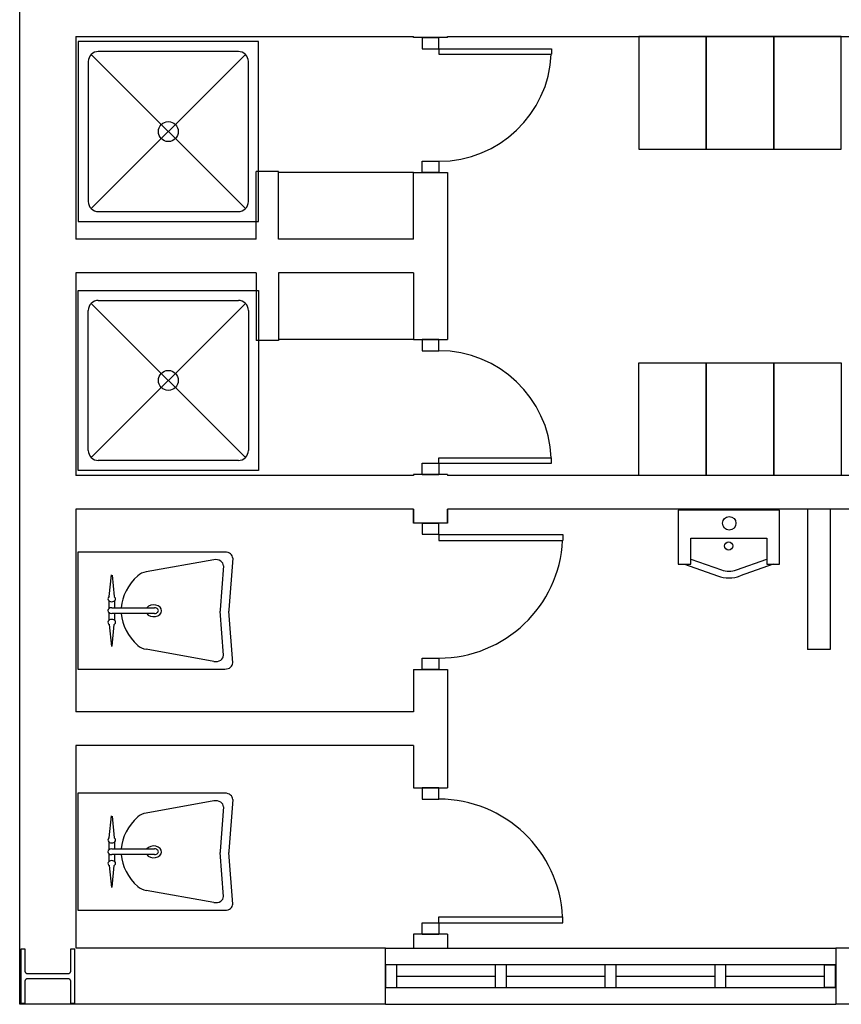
# Model space of a CAD drawing. Header units: millimetres. Extents: x -559 to 10735, y -2326 to 222.
# Tile 316 of 656: x 2507.31 to 2509.21, y -1794.48 to -1792.21. Entities that reach past the tile are written whole.
import ezdxf

# ---------------------------------------------------------------- set-up
doc = ezdxf.new("R2010")
doc.units = ezdxf.units.MM
doc.header["$LTSCALE"] = 4
doc.layers.add('Planta Baixa', color=251, linetype='Continuous')

# ---------------------------------------------------------------- blocks, each defined once
blk = doc.blocks.new('AUD18D1S-flat-45-flat-1')
at = {"color": 9}
for p, q in [((-0.075, 0), (0.075, 0)), ((0.075, -0.65), (-0.075, -0.65))]:
    blk.add_line(p, q, dxfattribs=at)
blk = doc.blocks.new('AUD19D1S-flat-45-flat-1')
at = {"color": 9}
for p, q in [((0, 0), (0, 0)), ((0, -0.65), (0, -0.65))]:
    blk.add_line(p, q, dxfattribs=at)
blk = doc.blocks.new('AUD37D1S-flat-117-flat-1')
at = {"color": 9}
for p, q in [((0.0375, 0), (-0.0375, 0)), ((-0.0375, 0), (-0.0375, -0.05)), ((0.0375, -0.05), (0.0375, 0)), ((-0.0375, -0.05), (0.0375, -0.05))]:
    blk.add_line(p, q, dxfattribs=at)
at = {"color": 9, "oblique": 22.6199, "width": 1.083333, "flags": 3}
for p in [(-0.0375, -0.05), (0, -0.05), (0.0375, -0.05)]:
    blk.add_attdef('JAMBPT', p, '', height=0.00588, rotation=326.3099, dxfattribs=at)
at = {"color": 9, "width": 0.666667, "flags": 3}
for p in [(0, -0.05), (0.0375, -0.05)]:
    blk.add_attdef('JAMBPT', p, '', height=0.0075, rotation=270, dxfattribs=at)
blk = doc.blocks.new('AUD37D1S-flat-116-flat-1')
at = {"color": 9}
for p, q in [((-0.0375, 0.05), (0.0375, 0.05)), ((-0.0375, 0), (-0.0375, 0.05)), ((0.0375, 0.05), (0.0375, 0)), ((0.0375, 0), (-0.0375, 0))]:
    blk.add_line(p, q, dxfattribs=at)
at = {"color": 9, "text_generation_flag": 4, "flags": 3}
for p, height, rotation, width in [((-0.0375, 0.05), 0.00588, 33.6901, 1.083333), ((0, 0.05), 0.0075, 90, 0.666667), ((0, 0.05), 0.00588, 33.6901, 1.083333), ((0.0375, 0.05), 0.0075, 90, 0.666667), ((0.0375, 0.05), 0.00588, 33.6901, 1.083333)]:
    blk.add_attdef('JAMBPT', p, '', height=height, rotation=rotation, dxfattribs=dict(at, width=width))
blk = doc.blocks.new('AUD41D1S-flat-30-flat-1')
at = {"color": 9}
for p, q in [((0.0375, 0.325), (-0.0375, 0.325)), ((-0.0375, -0.325), (0.0375, -0.325))]:
    blk.add_line(p, q, dxfattribs=at)
blk = doc.blocks.new('AUD30D1S-flat-10-flat-1')
at = {"color": 9}
for p, q in [((0, -0.275), (0, -0.2483)), ((0, -0.2483), (0.5498, -0.2483)), ((0.5498, -0.275), (0.5498, -0.2483)), ((0, -0.275), (0.5498, -0.275))]:
    blk.add_line(p, q, dxfattribs=at)
blk.add_ellipse((0, -0.275), major_axis=(-0.3888, 0.3888), ratio=1, start_param=3.975621, end_param=5.497787, dxfattribs=at)
blk = doc.blocks.new('A1064DA-flat-4-flat-1')
at = {"color": 9}
for p, q in [((0, -0.4), (0, 0.4)), ((0, 0.4), (0.8, 0.4)), ((0.8, 0.4), (0.8, -0.4)), ((0.0889, 0.3556), (0.7111, 0.3556)), ((0.0444, -0.3111), (0.0444, 0.3111)), ((0.7425, 0.3425), (0.0575, -0.3425)), ((0.0575, 0.3425), (0.7425, -0.3425)), ((0.7556, 0.3111), (0.7556, -0.3111)), ((0.7111, -0.3556), (0.0889, -0.3556)), ((0.8, -0.4), (0, -0.4))]:
    blk.add_line(p, q, dxfattribs=at)
for centre, major_axis, start_param, end_param in [((0.0889, 0.3111), (0.0314, -0.0314), 2.356194, 3.926992), ((0.7111, 0.3111), (0.0314, -0.0314), 0.785397, 2.356195), ((0.4, 0), (0.0314, -0.0314), 0.785398, 7.068583), ((0.0889, -0.3111), (-0.0314, -0.0314), -0.785399, 0.785399), ((0.7111, -0.3111), (-0.0314, -0.0314), 0.785397, 2.356195)]:
    blk.add_ellipse(centre, major_axis=major_axis, ratio=1, start_param=start_param, end_param=end_param, dxfattribs=at)
blk = doc.blocks.new('A1138DD-flat-2-flat-1')
at = {"color": 9}
for p, q in [((0, 0.26), (0, -0.26)), ((0.6534, 0.26), (0, 0.26)), ((0.6043, 0.2256), (0.3034, 0.1719)), ((0.6879, 0.2325), (0.6703, 0.003)), ((0.6467, 0.1988), (0.6317, 0.003)), ((0.1398, 0.0618), (0.1492, 0.159)), ((0.1524, 0.1576), (0.1615, 0.0618)), ((0.1389, 0.0091), (0.1389, 0.0429)), ((0.1507, 0.0127), (0.3408, 0.0127)), ((0.1625, 0.0429), (0.1625, 0.0127)), ((0.1389, -0.0429), (0.1389, -0.0091)), ((0.3408, -0.0127), (0.1507, -0.0127)), ((0.1625, -0.0127), (0.1625, -0.0429)), ((0.6467, -0.1988), (0.6317, -0.003)), ((0.6879, -0.2325), (0.6703, -0.003)), ((0.1398, -0.0618), (0.1492, -0.159)), ((0.1524, -0.1576), (0.1615, -0.0618)), ((0.6043, -0.2256), (0.3034, -0.1719)), ((0, -0.26), (0.6534, -0.26))]:
    blk.add_line(p, q, dxfattribs=at)
for centre, major_axis, start_param, end_param in [((0.6123, 0.2003), (0.0345, 0), -0.057781, 1.803372), ((0.6534, 0.234), (0.0345, 0), -0.057781, 1.570796), ((0.5115, 0), (0.3197, 0), 2.444575, 3.088713), ((0.3193, 0.1213), (-0.069, 0), -1.33822, -0.697017), ((0.1507, 0.052), (-0.0169, 0), -0.873805, 4.014592), ((0.1507, 0), (-0.0169, 0), -1.570796, 1.570796), ((0.3369, -0.0007), (-0.035, 0), 0.474851, 5.750777), ((0.3408, 0), (-0.0169, 0), 1.570796, 4.712389), ((0.7006, 0), (-0.069, 0), -0.057781, 0.057781), ((0.7392, 0), (-0.069, 0), -0.057781, 0.057781), ((0.1507, -0.052), (-0.0169, 0), 2.268617, 7.15699), ((0.5115, 0), (-0.3197, 0), 0.05288, 0.697017), ((0.3193, -0.1213), (0.069, 0), -2.444575, -1.803372), ((0.6123, -0.2003), (-0.0345, 0), 1.33822, 3.199374), ((0.6534, -0.234), (-0.0345, 0), 1.570796, 3.199374)]:
    blk.add_ellipse(centre, major_axis=major_axis, ratio=0.753623, start_param=start_param, end_param=end_param, dxfattribs=at)
blk = doc.blocks.new('A1163DA-flat-1-flat-1')
at = {"color": 9}
for p, q in [((-0.1687, -0.2173), (-0.0336, -0.2656)), ((0.0336, -0.2656), (0.1687, -0.2173)), ((-0.1969, -0.24), (-0.0504, -0.2923)), ((0.1969, -0.24), (0.0504, -0.2923))]:
    blk.add_line(p, q, dxfattribs=at)
blk.add_lwpolyline([(-0.225, 0), (-0.225, -0.24), (-0.1687, -0.24), (-0.1687, -0.1244), (0.1687, -0.1244), (0.1687, -0.24), (0.225, -0.24), (0.225, 0)], close=True, dxfattribs=at)
for centre, radius in [((0.0014, -0.0582), 0.03), ((-0.0011, -0.159), 0.018)]:
    blk.add_circle(centre, radius, dxfattribs=at)
for centre, radius in [((0, -0.151), 0.15), ((0, -0.1714), 0.1)]:
    blk.add_arc(centre, radius, 250.355, 289.645, dxfattribs=at)
blk = doc.blocks.new('A1095D1-flat-21-flat-1')
at = {"color": 9}
for p, q in [((-0.3, 0), (-0.3, -0.5)), ((0, 0), (-0.3, 0)), ((0, -0.5), (0, 0)), ((-0.3, -0.5), (0, -0.5))]:
    blk.add_line(p, q, dxfattribs=at)
blk = doc.blocks.new('A1095D1-flat-18-flat-1')
at = {"color": 9}
for p, q in [((-0.3, 0), (-0.3, -0.5)), ((0, 0), (-0.3, 0)), ((0, -0.5), (0, 0)), ((-0.3, -0.5), (0, -0.5))]:
    blk.add_line(p, q, dxfattribs=at)
blk = doc.blocks.new('A1095D1-flat-17-flat-1')
at = {"color": 9}
for p, q in [((-0.3, 0), (-0.3, -0.5)), ((0, 0), (-0.3, 0)), ((0, -0.5), (0, 0)), ((-0.3, -0.5), (0, -0.5))]:
    blk.add_line(p, q, dxfattribs=at)
blk = doc.blocks.new('A1138DD-flat-1-flat-1')
at = {"color": 9}
for p, q in [((0, 0.26), (0, -0.26)), ((0.6534, 0.26), (0, 0.26)), ((0.6043, 0.2256), (0.3034, 0.1719)), ((0.6879, 0.2325), (0.6703, 0.003)), ((0.6467, 0.1988), (0.6317, 0.003)), ((0.1398, 0.0618), (0.1492, 0.159)), ((0.1524, 0.1576), (0.1615, 0.0618)), ((0.1389, 0.0091), (0.1389, 0.0429)), ((0.1507, 0.0127), (0.3408, 0.0127)), ((0.1625, 0.0429), (0.1625, 0.0127)), ((0.1389, -0.0429), (0.1389, -0.0091)), ((0.3408, -0.0127), (0.1507, -0.0127)), ((0.1625, -0.0127), (0.1625, -0.0429)), ((0.6467, -0.1988), (0.6317, -0.003)), ((0.6879, -0.2325), (0.6703, -0.003)), ((0.1398, -0.0618), (0.1492, -0.159)), ((0.1524, -0.1576), (0.1615, -0.0618)), ((0.6043, -0.2256), (0.3034, -0.1719)), ((0, -0.26), (0.6534, -0.26))]:
    blk.add_line(p, q, dxfattribs=at)
for centre, major_axis, start_param, end_param in [((0.6123, 0.2003), (0.0345, 0), -0.057781, 1.803372), ((0.6534, 0.234), (0.0345, 0), -0.057781, 1.570796), ((0.5115, 0), (0.3197, 0), 2.444575, 3.088713), ((0.3193, 0.1213), (-0.069, 0), -1.33822, -0.697017), ((0.1507, 0.052), (-0.0169, 0), -0.873805, 4.014592), ((0.1507, 0), (-0.0169, 0), -1.570796, 1.570796), ((0.3369, -0.0007), (-0.035, 0), 0.474851, 5.750777), ((0.3408, 0), (-0.0169, 0), 1.570796, 4.712389), ((0.7006, 0), (-0.069, 0), -0.057781, 0.057781), ((0.7392, 0), (-0.069, 0), -0.057781, 0.057781), ((0.1507, -0.052), (-0.0169, 0), 2.268617, 7.15699), ((0.5115, 0), (-0.3197, 0), 0.05288, 0.697017), ((0.3193, -0.1213), (-0.069, 0), 0.697017, 1.33822), ((0.6123, -0.2003), (0.0345, 0), -1.803372, 0.057781), ((0.6534, -0.234), (-0.0345, 0), 1.570796, 3.199374)]:
    blk.add_ellipse(centre, major_axis=major_axis, ratio=0.753623, start_param=start_param, end_param=end_param, dxfattribs=at)
blk = doc.blocks.new('AUD18D1S-flat-40-flat-1')
at = {"color": 9}
for p, q in [((-0.075, 0), (0.075, 0)), ((0.075, -0.6), (-0.075, -0.6))]:
    blk.add_line(p, q, dxfattribs=at)
blk = doc.blocks.new('AUD19D1S-flat-40-flat-1')
at = {"color": 9}
for p, q in [((0, 0), (0, 0)), ((0, -0.6), (0, -0.6))]:
    blk.add_line(p, q, dxfattribs=at)
blk = doc.blocks.new('AUD37D1S-flat-104-flat-1')
at = {"color": 9}
for p, q in [((0.0375, 0), (-0.0375, 0)), ((-0.0375, 0), (-0.0375, -0.05)), ((0.0375, -0.05), (0.0375, 0)), ((-0.0375, -0.05), (0.0375, -0.05))]:
    blk.add_line(p, q, dxfattribs=at)
at = {"color": 9, "oblique": 22.6199, "width": 1.083333, "flags": 3}
for p in [(-0.0375, -0.05), (0, -0.05), (0.0375, -0.05)]:
    blk.add_attdef('JAMBPT', p, '', height=0.00588, rotation=326.3099, dxfattribs=at)
at = {"color": 9, "width": 0.666667, "flags": 3}
for p in [(0, -0.05), (0.0375, -0.05)]:
    blk.add_attdef('JAMBPT', p, '', height=0.0075, rotation=270, dxfattribs=at)
blk = doc.blocks.new('AUD37D1S-flat-103-flat-1')
at = {"color": 9}
for p, q in [((-0.0375, 0.05), (0.0375, 0.05)), ((-0.0375, 0), (-0.0375, 0.05)), ((0.0375, 0.05), (0.0375, 0)), ((0.0375, 0), (-0.0375, 0))]:
    blk.add_line(p, q, dxfattribs=at)
at = {"color": 9, "text_generation_flag": 4, "flags": 3}
for p, height, rotation, width in [((-0.0375, 0.05), 0.00588, 33.6901, 1.083333), ((0, 0.05), 0.0075, 90, 0.666667), ((0, 0.05), 0.00588, 33.6901, 1.083333), ((0.0375, 0.05), 0.0075, 90, 0.666667), ((0.0375, 0.05), 0.00588, 33.6901, 1.083333)]:
    blk.add_attdef('JAMBPT', p, '', height=height, rotation=rotation, dxfattribs=dict(at, width=width))
blk = doc.blocks.new('AUD41D1S-flat-26-flat-1')
at = {"color": 9}
for p, q in [((0.0375, 0.3), (-0.0375, 0.3)), ((-0.0375, -0.3), (0.0375, -0.3))]:
    blk.add_line(p, q, dxfattribs=at)
blk = doc.blocks.new('AUD30D1S-flat-9-flat-1')
at = {"color": 9}
for p, q in [((0, -0.25), (0, -0.2257)), ((0, -0.2257), (0.4999, -0.2257)), ((0, -0.25), (0.4999, -0.25)), ((0.4999, -0.25), (0.4999, -0.2257))]:
    blk.add_line(p, q, dxfattribs=at)
blk.add_ellipse((0, -0.25), major_axis=(-0.3535, 0.3535), ratio=1, start_param=3.975621, end_param=5.497787, dxfattribs=at)
blk = doc.blocks.new('AUD41D1S-flat-25-flat-1')
at = {"color": 9}
for p, q in [((-0.0375, 0.3), (0.0375, 0.3)), ((0.0375, -0.3), (-0.0375, -0.3))]:
    blk.add_line(p, q, dxfattribs=at)
blk = doc.blocks.new('AUD37D1S-flat-102-flat-1')
at = {"color": 9}
for p, q in [((0.0375, 0), (-0.0375, 0)), ((-0.0375, 0), (-0.0375, -0.05)), ((0.0375, -0.05), (0.0375, 0)), ((-0.0375, -0.05), (0.0375, -0.05))]:
    blk.add_line(p, q, dxfattribs=at)
at = {"color": 9, "oblique": 22.6199, "width": 1.083333, "flags": 3}
for p in [(-0.0375, -0.05), (0, -0.05), (0.0375, -0.05)]:
    blk.add_attdef('JAMBPT', p, '', height=0.00588, rotation=326.3099, dxfattribs=at)
at = {"color": 9, "width": 0.666667, "flags": 3}
for p in [(0, -0.05), (0.0375, -0.05)]:
    blk.add_attdef('JAMBPT', p, '', height=0.0075, rotation=270, dxfattribs=at)
blk = doc.blocks.new('AUD37D1S-flat-101-flat-1')
at = {"color": 9}
for p, q in [((-0.0375, 0.05), (0.0375, 0.05)), ((-0.0375, 0), (-0.0375, 0.05)), ((0.0375, 0.05), (0.0375, 0)), ((0.0375, 0), (-0.0375, 0))]:
    blk.add_line(p, q, dxfattribs=at)
at = {"color": 9, "text_generation_flag": 4, "flags": 3}
for p, height, rotation, width in [((-0.0375, 0.05), 0.00588, 33.6901, 1.083333), ((0, 0.05), 0.0075, 90, 0.666667), ((0, 0.05), 0.00588, 33.6901, 1.083333), ((0.0375, 0.05), 0.0075, 90, 0.666667), ((0.0375, 0.05), 0.00588, 33.6901, 1.083333)]:
    blk.add_attdef('JAMBPT', p, '', height=height, rotation=rotation, dxfattribs=dict(at, width=width))
blk = doc.blocks.new('AUD19D1S-flat-39-flat-1')
at = {"color": 9}
for p, q in [((0, 0.6), (0, 0.6)), ((0, 0), (0, 0))]:
    blk.add_line(p, q, dxfattribs=at)
blk = doc.blocks.new('AUD18D1S-flat-39-flat-1')
at = {"color": 9}
for p, q in [((0.075, 0.6), (-0.075, 0.6)), ((-0.075, 0), (0.075, 0))]:
    blk.add_line(p, q, dxfattribs=at)
blk = doc.blocks.new('A1064DA-flat-3-flat-1')
at = {"color": 9}
for p, q in [((0.8, 0.4), (0, 0.4)), ((0, 0.4), (0, -0.4)), ((0.8, -0.4), (0.8, 0.4)), ((0.7111, 0.3556), (0.0889, 0.3556)), ((0.0444, 0.3111), (0.0444, -0.3111)), ((0.7425, -0.3425), (0.0575, 0.3425)), ((0.0575, -0.3425), (0.7425, 0.3425)), ((0.7556, -0.3111), (0.7556, 0.3111)), ((0.0889, -0.3556), (0.7111, -0.3556)), ((0, -0.4), (0.8, -0.4))]:
    blk.add_line(p, q, dxfattribs=at)
for centre, major_axis, start_param, end_param in [((0.0889, 0.3111), (-0.0314, 0.0314), -0.785399, 0.785399), ((0.7111, 0.3111), (-0.0314, 0.0314), 3.92699, 5.497788), ((0.4, 0), (-0.0314, 0.0314), 3.926991, 10.210176), ((0.0889, -0.3111), (0.0314, 0.0314), 2.356194, 3.926992), ((0.7111, -0.3111), (0.0314, 0.0314), 3.92699, 5.497788)]:
    blk.add_ellipse(centre, major_axis=major_axis, ratio=1, start_param=start_param, end_param=end_param, dxfattribs=at)
blk = doc.blocks.new('AUD30D1S-flat-8-flat-1')
at = {"color": 9}
for p, q in [((0, 0.25), (0, 0.2257)), ((0, 0.25), (0.4999, 0.25)), ((0, 0.2257), (0.4999, 0.2257)), ((0.4999, 0.25), (0.4999, 0.2257))]:
    blk.add_line(p, q, dxfattribs=at)
blk.add_ellipse((0, 0.25), major_axis=(-0.3535, -0.3535), ratio=1, start_param=0.785398, end_param=2.307564, dxfattribs=at)
blk = doc.blocks.new('A1095D1-flat-16-flat-1')
at = {"color": 9}
for p, q in [((-0.3, 0), (-0.3, 0.5)), ((-0.3, 0.5), (0, 0.5)), ((0, 0.5), (0, 0)), ((0, 0), (-0.3, 0))]:
    blk.add_line(p, q, dxfattribs=at)
blk = doc.blocks.new('A1095D1-flat-15-flat-1')
at = {"color": 9}
for p, q in [((-0.3, 0), (-0.3, 0.5)), ((-0.3, 0.5), (0, 0.5)), ((0, 0.5), (0, 0)), ((0, 0), (-0.3, 0))]:
    blk.add_line(p, q, dxfattribs=at)
blk = doc.blocks.new('A1095D1-flat-14-flat-1')
at = {"color": 9}
for p, q in [((-0.3, 0), (-0.3, 0.5)), ((-0.3, 0.5), (0, 0.5)), ((0, 0.5), (0, 0)), ((0, 0), (-0.3, 0))]:
    blk.add_line(p, q, dxfattribs=at)
blk = doc.blocks.new('AUW01D3S-flat-10-flat-1')
at = {"color": 9}
for p, q in [((0, 0.125), (2, 0.125)), ((0, -0.125), (2, -0.125))]:
    blk.add_line(p, q, dxfattribs=at)
blk = doc.blocks.new('AUD18D1S-flat-20-flat-1')
at = {"color": 9}
for p, q in [((0, -0.125), (0, 0.125)), ((2, 0.125), (2, -0.125))]:
    blk.add_line(p, q, dxfattribs=at)
blk = doc.blocks.new('AUD19D1S-flat-20-flat-1')
at = {"color": 9}
for p, q in [((0, 0), (0, 0)), ((2, 0), (2, 0))]:
    blk.add_line(p, q, dxfattribs=at)
blk = doc.blocks.new('AUD37D1S-flat-58-flat-1')
at = {"color": 9}
for p, q in [((0, 0.05), (0, -0.05)), ((0.05, 0.05), (0, 0.05)), ((0.05, -0.05), (0.05, 0.05)), ((0, -0.05), (0.05, -0.05))]:
    blk.add_line(p, q, dxfattribs=at)
at = {"color": 9, "oblique": 36.8699, "width": 1.25, "flags": 3}
for p in [(0.05, 0.05), (0.05, 0), (0.05, -0.05)]:
    blk.add_attdef('JAMBPT', p, '', height=0.00632, rotation=63.4349, dxfattribs=at)
at = {"color": 9, "width": 0.5, "flags": 3}
for p in [(0.05, 0.05), (0.05, 0)]:
    blk.add_attdef('JAMBPT', p, '', height=0.01, dxfattribs=at)
blk = doc.blocks.new('AUD37D1S-flat-57-flat-1')
at = {"color": 9}
for p, q in [((-0.05, 0.05), (0, 0.05)), ((-0.05, -0.05), (-0.05, 0.05)), ((0, 0.05), (0, -0.05)), ((0, -0.05), (-0.05, -0.05))]:
    blk.add_line(p, q, dxfattribs=at)
at = {"color": 9, "text_generation_flag": 4, "flags": 3}
for p, height, rotation, width in [((-0.05, 0.05), 0.00632, 116.5651, 1.25), ((-0.05, 0.05), 0.01, 180, 0.5), ((-0.05, 0), 0.01, 180, 0.5), ((-0.05, 0), 0.00632, 116.5651, 1.25), ((-0.05, -0.05), 0.00632, 116.5651, 1.25)]:
    blk.add_attdef('JAMBPT', p, '', height=height, rotation=rotation, dxfattribs=dict(at, width=width))
blk = doc.blocks.new('AUD40D1S-flat-20-flat-1')
at = {"color": 9}
for p, q in [((-1, 0.05), (-1, -0.05)), ((1, 0.05), (-1, 0.05)), ((1, -0.05), (1, 0.05)), ((-1, -0.05), (1, -0.05))]:
    blk.add_line(p, q, dxfattribs=at)
blk = doc.blocks.new('AUD40D1S-flat-19-flat-1')
at = {"color": 9}
for p, q in [((-1, 0.05), (-1, -0.05)), ((1, 0.05), (-1, 0.05)), ((1, -0.05), (1, 0.05)), ((-1, -0.05), (1, -0.05))]:
    blk.add_line(p, q, dxfattribs=at)
blk = doc.blocks.new('AUD37D1S-flat-56-flat-1')
at = {"color": 9}
for p, q in [((0, 0.05), (0, -0.05)), ((0.05, 0.05), (0, 0.05)), ((0.05, -0.05), (0.05, 0.05)), ((0, -0.05), (0.05, -0.05))]:
    blk.add_line(p, q, dxfattribs=at)
at = {"color": 9, "oblique": 36.8699, "width": 1.25, "flags": 3}
for p in [(0.05, 0.05), (0.05, 0), (0.05, -0.05)]:
    blk.add_attdef('JAMBPT', p, '', height=0.00632, rotation=63.4349, dxfattribs=at)
at = {"color": 9, "width": 0.5, "flags": 3}
for p in [(0.05, 0.05), (0.05, 0)]:
    blk.add_attdef('JAMBPT', p, '', height=0.01, dxfattribs=at)
blk = doc.blocks.new('AUD37D1S-flat-55-flat-1')
at = {"color": 9}
for p, q in [((0, 0.05), (0, -0.05)), ((0.05, 0.05), (0, 0.05)), ((0.05, -0.05), (0.05, 0.05)), ((0, -0.05), (0.05, -0.05))]:
    blk.add_line(p, q, dxfattribs=at)
at = {"color": 9, "oblique": 36.8699, "width": 1.25, "flags": 3}
for p in [(0.05, 0.05), (0.05, 0), (0.05, -0.05)]:
    blk.add_attdef('JAMBPT', p, '', height=0.00632, rotation=63.4349, dxfattribs=at)
at = {"color": 9, "width": 0.5, "flags": 3}
for p in [(0.05, 0.05), (0.05, 0)]:
    blk.add_attdef('JAMBPT', p, '', height=0.01, dxfattribs=at)
blk = doc.blocks.new('AUD37D1S-flat-54-flat-1')
at = {"color": 9}
for p, q in [((0, 0.05), (0, -0.05)), ((0.05, 0.05), (0, 0.05)), ((0.05, -0.05), (0.05, 0.05)), ((0, -0.05), (0.05, -0.05))]:
    blk.add_line(p, q, dxfattribs=at)
at = {"color": 9, "oblique": 36.8699, "width": 1.25, "flags": 3}
for p in [(0.05, 0.05), (0.05, 0), (0.05, -0.05)]:
    blk.add_attdef('JAMBPT', p, '', height=0.00632, rotation=63.4349, dxfattribs=at)
at = {"color": 9, "width": 0.5, "flags": 3}
for p in [(0.05, 0.05), (0.05, 0)]:
    blk.add_attdef('JAMBPT', p, '', height=0.01, dxfattribs=at)
blk = doc.blocks.new('AUW01D1S-flat-26-flat-1')
at = {"color": 9}
blk.add_line((-0.21875, 0), (0.21875, 0), dxfattribs=at)
blk = doc.blocks.new('AUW01D1S-flat-25-flat-1')
at = {"color": 9}
blk.add_line((-0.21875, 0), (0.21875, 0), dxfattribs=at)
blk = doc.blocks.new('AUW01D1S-flat-24-flat-1')
at = {"color": 9}
blk.add_line((-0.21875, 0), (0.21875, 0), dxfattribs=at)
blk = doc.blocks.new('AUW01D1S-flat-23-flat-1')
at = {"color": 9}
blk.add_line((-0.21875, 0), (0.21875, 0), dxfattribs=at)
blk = doc.blocks.new('AUD18D1S-flat-1-flat-1')
at = {"color": 9}
for p, q in [((0.075, 0.65), (-0.075, 0.65)), ((-0.075, 0), (0.075, 0))]:
    blk.add_line(p, q, dxfattribs=at)
blk = doc.blocks.new('AUD19D1S-flat-1-flat-1')
at = {"color": 9}
for p, q in [((0, 0.65), (0, 0.65)), ((0, 0), (0, 0))]:
    blk.add_line(p, q, dxfattribs=at)
blk = doc.blocks.new('AUD37D1S-flat-2-flat-1')
at = {"color": 9}
for p, q in [((-0.0375, 0.05), (0.0375, 0.05)), ((-0.0375, 0), (-0.0375, 0.05)), ((0.0375, 0.05), (0.0375, 0)), ((0.0375, 0), (-0.0375, 0))]:
    blk.add_line(p, q, dxfattribs=at)
at = {"color": 9, "text_generation_flag": 4, "flags": 3}
for p, height, rotation, width in [((-0.0375, 0.05), 0.00588, 33.6901, 1.083333), ((0, 0.05), 0.0075, 90, 0.666667), ((0, 0.05), 0.00588, 33.6901, 1.083333), ((0.0375, 0.05), 0.0075, 90, 0.666667), ((0.0375, 0.05), 0.00588, 33.6901, 1.083333)]:
    blk.add_attdef('JAMBPT', p, '', height=height, rotation=rotation, dxfattribs=dict(at, width=width))
blk = doc.blocks.new('AUD37D1S-flat-1-flat-1')
at = {"color": 9}
for p, q in [((0.0375, 0), (-0.0375, 0)), ((-0.0375, 0), (-0.0375, -0.05)), ((0.0375, -0.05), (0.0375, 0)), ((-0.0375, -0.05), (0.0375, -0.05))]:
    blk.add_line(p, q, dxfattribs=at)
at = {"color": 9, "oblique": 22.6199, "width": 1.083333, "flags": 3}
for p in [(-0.0375, -0.05), (0, -0.05), (0.0375, -0.05)]:
    blk.add_attdef('JAMBPT', p, '', height=0.00588, rotation=326.3099, dxfattribs=at)
at = {"color": 9, "width": 0.666667, "flags": 3}
for p in [(0, -0.05), (0.0375, -0.05)]:
    blk.add_attdef('JAMBPT', p, '', height=0.0075, rotation=270, dxfattribs=at)
blk = doc.blocks.new('AUD41D1S-flat-1-flat-1')
at = {"color": 9}
for p, q in [((-0.0375, 0.325), (0.0375, 0.325)), ((0.0375, -0.325), (-0.0375, -0.325))]:
    blk.add_line(p, q, dxfattribs=at)
blk = doc.blocks.new('AUD30D1S-flat-1-flat-1')
at = {"color": 9}
for p, q in [((0, 0.275), (0, 0.2483)), ((0, 0.275), (0.5498, 0.275)), ((0.5498, 0.275), (0.5498, 0.2483)), ((0, 0.2483), (0.5498, 0.2483))]:
    blk.add_line(p, q, dxfattribs=at)
blk.add_ellipse((0, 0.275), major_axis=(-0.3888, -0.3888), ratio=1, start_param=0.785398, end_param=2.307564, dxfattribs=at)

msp = doc.modelspace()

# ---------------------------------------------------------------- linework, layer by layer
at = {"layer": 'Planta Baixa'}
for p, q in [((2507.3095, -1794.4772), (2507.3095, -1791.7506)), ((2507.3095, -1794.4772), (2507.3095, -1791.7506)), ((2507.4393, -1792.244), (2507.4393, -1792.7114)), ((2507.4393, -1792.244), (2508.2184, -1792.244)), ((2507.4393, -1792.244), (2507.4393, -1792.7114)), ((2507.4393, -1792.244), (2508.2184, -1792.244)), ((2508.2184, -1792.246), (2508.2184, -1792.244)), ((2508.2184, -1792.246), (2508.2184, -1792.244)), ((2508.2963, -1792.244), (2510.2958, -1792.244)), ((2508.2963, -1792.246), (2508.2963, -1792.244)), ((2508.2963, -1792.244), (2510.2958, -1792.244)), ((2508.2963, -1792.246), (2508.2963, -1792.244)), ((2507.9068, -1792.5556), (2507.8548, -1792.5556)), ((2507.8548, -1792.7114), (2507.8548, -1792.5556)), ((2507.9068, -1792.5556), (2507.8548, -1792.5556)), ((2507.8548, -1792.7114), (2507.8548, -1792.5556)), ((2507.9068, -1792.7114), (2507.9068, -1792.5556)), ((2507.9068, -1792.7114), (2507.9068, -1792.5556)), ((2508.2184, -1792.5577), (2507.9068, -1792.5577)), ((2508.2184, -1792.5577), (2507.9068, -1792.5577)), ((2508.2184, -1792.7114), (2508.2184, -1792.5577)), ((2508.2184, -1792.7114), (2508.2184, -1792.5577)), ((2508.2963, -1792.5577), (2508.2963, -1792.943)), ((2508.2963, -1792.5577), (2508.2963, -1792.943)), ((2507.8548, -1792.7114), (2507.4393, -1792.7114)), ((2507.8548, -1792.7114), (2507.4393, -1792.7114)), ((2508.2184, -1792.7114), (2507.9068, -1792.7114)), ((2508.2184, -1792.7114), (2507.9068, -1792.7114)), ((2507.8548, -1792.7893), (2507.4393, -1792.7893)), ((2507.4393, -1792.7893), (2507.4393, -1793.2567)), ((2507.8548, -1792.7893), (2507.4393, -1792.7893)), ((2507.4393, -1792.7893), (2507.4393, -1793.2567)), ((2507.8548, -1792.7893), (2507.8548, -1792.9451)), ((2507.8548, -1792.7893), (2507.8548, -1792.9451)), ((2508.2184, -1792.7893), (2507.9068, -1792.7893)), ((2507.9068, -1792.7893), (2507.9068, -1792.9451)), ((2508.2184, -1792.7893), (2507.9068, -1792.7893)), ((2507.9068, -1792.7893), (2507.9068, -1792.9451)), ((2508.2184, -1792.7893), (2508.2184, -1792.943)), ((2508.2184, -1792.7893), (2508.2184, -1792.943)), ((2507.9068, -1792.9451), (2507.8548, -1792.9451)), ((2507.9068, -1792.9451), (2507.8548, -1792.9451)), ((2508.2184, -1792.943), (2507.9068, -1792.943)), ((2508.2184, -1792.943), (2507.9068, -1792.943)), ((2508.2184, -1793.2547), (2508.2184, -1793.2567)), ((2508.2184, -1793.2547), (2508.2184, -1793.2567)), ((2508.2963, -1793.2547), (2508.2963, -1793.2567)), ((2508.2963, -1793.2547), (2508.2963, -1793.2567)), ((2508.2184, -1793.2567), (2507.4393, -1793.2567)), ((2508.2184, -1793.2567), (2507.4393, -1793.2567)), ((2509.8675, -1793.2567), (2508.2963, -1793.2567)), ((2509.8675, -1793.2567), (2508.2963, -1793.2567)), ((2508.2184, -1793.3346), (2507.4393, -1793.3346)), ((2507.4393, -1793.3346), (2507.4393, -1793.8021)), ((2508.2184, -1793.3346), (2507.4393, -1793.3346)), ((2507.4393, -1793.3346), (2507.4393, -1793.8021)), ((2508.2184, -1793.3346), (2508.2184, -1793.3667)), ((2508.2184, -1793.3667), (2508.2184, -1793.3346)), ((2508.2184, -1793.3346), (2508.2184, -1793.3667)), ((2508.2184, -1793.3667), (2508.2184, -1793.3346)), ((2508.2963, -1793.3346), (2508.2963, -1793.3667)), ((2509.7116, -1793.3346), (2508.2963, -1793.3346)), ((2508.2963, -1793.3667), (2508.2963, -1793.3346)), ((2508.2963, -1793.3346), (2508.2963, -1793.3667)), ((2509.7116, -1793.3346), (2508.2963, -1793.3346)), ((2508.2963, -1793.3667), (2508.2963, -1793.3346)), ((2509.1271, -1793.3346), (2509.1271, -1793.6583)), ((2509.1271, -1793.3346), (2509.1271, -1793.6583)), ((2509.1791, -1793.3346), (2509.1791, -1793.6583)), ((2509.1791, -1793.3346), (2509.1791, -1793.6583)), ((2509.1791, -1793.6583), (2509.1271, -1793.6583)), ((2509.1791, -1793.6583), (2509.1271, -1793.6583)), ((2508.2184, -1793.7043), (2508.2184, -1793.8021)), ((2508.2184, -1793.7043), (2508.2184, -1793.8021)), ((2508.2963, -1793.7043), (2508.2963, -1793.9778)), ((2508.2963, -1793.7043), (2508.2963, -1793.9778)), ((2508.2184, -1793.8021), (2507.4393, -1793.8021)), ((2508.2184, -1793.8021), (2507.4393, -1793.8021)), ((2508.2184, -1793.88), (2507.4393, -1793.88)), ((2507.4393, -1793.88), (2507.4393, -1794.3474)), ((2508.2184, -1793.88), (2507.4393, -1793.88)), ((2507.4393, -1793.88), (2507.4393, -1794.3474)), ((2508.2184, -1793.88), (2508.2184, -1793.9778)), ((2508.2184, -1793.88), (2508.2184, -1793.9778)), ((2508.2184, -1794.3154), (2508.2184, -1794.3474)), ((2508.2184, -1794.3154), (2508.2184, -1794.3474)), ((2508.2963, -1794.3154), (2508.2963, -1794.3474)), ((2508.2963, -1794.3154), (2508.2963, -1794.3474)), ((2508.1535, -1794.3474), (2507.4393, -1794.3474)), ((2508.1535, -1794.3474), (2507.4393, -1794.3474)), ((2509.7116, -1794.3474), (2509.1922, -1794.3474)), ((2509.7116, -1794.3474), (2509.1922, -1794.3474)), ((2508.1535, -1794.4772), (2507.3095, -1794.4772)), ((2508.1535, -1794.4772), (2507.3095, -1794.4772)), ((2510.3737, -1794.4772), (2509.1922, -1794.4772)), ((2510.3737, -1794.4772), (2509.1922, -1794.4772))]:
    msp.add_line(p, q, dxfattribs=at)
msp.add_lwpolyline([(2507.4367, -1794.35), (2507.4264, -1794.35), (2507.4264, -1794.4019, -0.414214), (2507.4212, -1794.4071), (2507.3277, -1794.4071, -0.414214), (2507.3225, -1794.4019), (2507.3225, -1794.35), (2507.3121, -1794.35), (2507.3121, -1794.4746), (2507.3225, -1794.4746), (2507.3225, -1794.4227, -0.414214), (2507.3277, -1794.4175), (2507.4212, -1794.4175, -0.414214), (2507.4264, -1794.4227), (2507.4264, -1794.4746), (2507.4367, -1794.4746)], format="xyb", close=True, dxfattribs=at)
msp.add_lwpolyline([(2507.4367, -1794.35), (2507.4264, -1794.35), (2507.4264, -1794.4019, -0.414214), (2507.4212, -1794.4071), (2507.3277, -1794.4071, -0.414214), (2507.3225, -1794.4019), (2507.3225, -1794.35), (2507.3121, -1794.35), (2507.3121, -1794.4746), (2507.3225, -1794.4746), (2507.3225, -1794.4227, -0.414214), (2507.3277, -1794.4175), (2507.4212, -1794.4175, -0.414214), (2507.4264, -1794.4227), (2507.4264, -1794.4746), (2507.4367, -1794.4746)], format="xyb", close=True, dxfattribs=at)

# ---------------------------------------------------------------- block references
at = {"layer": 'Planta Baixa', "xscale": 0.5193635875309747, "yscale": 0.5193635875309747, "zscale": 0.5193635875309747}
for name, p in [('A1064DA-flat-3-flat-1', (2507.4447, -1792.4632)), ('A1064DA-flat-3-flat-1', (2507.4447, -1792.4632)), ('AUD18D1S-flat-39-flat-1', (2508.2573, -1792.5577)), ('AUD18D1S-flat-39-flat-1', (2508.2573, -1792.5577)), ('AUD41D1S-flat-25-flat-1', (2508.2573, -1792.4019)), ('AUD37D1S-flat-102-flat-1', (2508.2573, -1792.246)), ('AUD41D1S-flat-25-flat-1', (2508.2573, -1792.4019)), ('AUD37D1S-flat-102-flat-1', (2508.2573, -1792.246)), ('AUD19D1S-flat-39-flat-1', (2508.2573, -1792.5577)), ('AUD19D1S-flat-39-flat-1', (2508.2573, -1792.5577)), ('A1095D1-flat-17-flat-1', (2508.8936, -1792.244)), ('A1095D1-flat-17-flat-1', (2508.8936, -1792.244)), ('A1095D1-flat-18-flat-1', (2509.0494, -1792.244)), ('A1095D1-flat-18-flat-1', (2509.0494, -1792.244)), ('A1095D1-flat-21-flat-1', (2509.2052, -1792.244)), ('A1095D1-flat-21-flat-1', (2509.2052, -1792.244)), ('AUD30D1S-flat-8-flat-1', (2508.2768, -1792.4019)), ('AUD30D1S-flat-8-flat-1', (2508.2768, -1792.4019)), ('AUD37D1S-flat-101-flat-1', (2508.2573, -1792.5577)), ('AUD37D1S-flat-101-flat-1', (2508.2573, -1792.5577)), ('A1064DA-flat-4-flat-1', (2507.4447, -1793.0375)), ('A1064DA-flat-4-flat-1', (2507.4447, -1793.0375)), ('AUD18D1S-flat-40-flat-1', (2508.2573, -1792.943)), ('AUD18D1S-flat-40-flat-1', (2508.2573, -1792.943)), ('AUD37D1S-flat-104-flat-1', (2508.2573, -1792.943)), ('AUD41D1S-flat-26-flat-1', (2508.2573, -1793.0988)), ('AUD37D1S-flat-104-flat-1', (2508.2573, -1792.943)), ('AUD41D1S-flat-26-flat-1', (2508.2573, -1793.0988)), ('AUD19D1S-flat-40-flat-1', (2508.2573, -1792.943)), ('AUD19D1S-flat-40-flat-1', (2508.2573, -1792.943)), ('AUD30D1S-flat-9-flat-1', (2508.2768, -1793.0988)), ('AUD30D1S-flat-9-flat-1', (2508.2768, -1793.0988)), ('A1095D1-flat-16-flat-1', (2508.8936, -1793.2567)), ('A1095D1-flat-16-flat-1', (2508.8936, -1793.2567)), ('A1095D1-flat-15-flat-1', (2509.0494, -1793.2567)), ('A1095D1-flat-15-flat-1', (2509.0494, -1793.2567)), ('A1095D1-flat-14-flat-1', (2509.2052, -1793.2567)), ('A1095D1-flat-14-flat-1', (2509.2052, -1793.2567)), ('AUD37D1S-flat-103-flat-1', (2508.2573, -1793.2547)), ('AUD37D1S-flat-103-flat-1', (2508.2573, -1793.2547)), ('A1163DA-flat-1-flat-1', (2508.9459, -1793.3369)), ('A1163DA-flat-1-flat-1', (2508.9459, -1793.3369)), ('AUD18D1S-flat-1-flat-1', (2508.2573, -1793.7043)), ('AUD18D1S-flat-1-flat-1', (2508.2573, -1793.7043)), ('AUD37D1S-flat-1-flat-1', (2508.2573, -1793.3667)), ('AUD41D1S-flat-1-flat-1', (2508.2573, -1793.5355)), ('AUD37D1S-flat-1-flat-1', (2508.2573, -1793.3667)), ('AUD41D1S-flat-1-flat-1', (2508.2573, -1793.5355)), ('AUD19D1S-flat-1-flat-1', (2508.2573, -1793.7043)), ('AUD19D1S-flat-1-flat-1', (2508.2573, -1793.7043)), ('AUD30D1S-flat-1-flat-1', (2508.2768, -1793.5355)), ('AUD30D1S-flat-1-flat-1', (2508.2768, -1793.5355)), ('A1138DD-flat-2-flat-1', (2507.4437, -1793.5686)), ('A1138DD-flat-2-flat-1', (2507.4437, -1793.5686)), ('AUD37D1S-flat-2-flat-1', (2508.2573, -1793.7043)), ('AUD37D1S-flat-2-flat-1', (2508.2573, -1793.7043)), ('AUD18D1S-flat-45-flat-1', (2508.2573, -1793.9778)), ('AUD18D1S-flat-45-flat-1', (2508.2573, -1793.9778)), ('AUD37D1S-flat-117-flat-1', (2508.2573, -1793.9778)), ('AUD41D1S-flat-30-flat-1', (2508.2573, -1794.1466)), ('AUD37D1S-flat-117-flat-1', (2508.2573, -1793.9778)), ('AUD41D1S-flat-30-flat-1', (2508.2573, -1794.1466)), ('AUD19D1S-flat-45-flat-1', (2508.2573, -1793.9778)), ('AUD19D1S-flat-45-flat-1', (2508.2573, -1793.9778)), ('A1138DD-flat-1-flat-1', (2507.4437, -1794.1251)), ('A1138DD-flat-1-flat-1', (2507.4437, -1794.1251)), ('AUD30D1S-flat-10-flat-1', (2508.2768, -1794.1466)), ('AUD30D1S-flat-10-flat-1', (2508.2768, -1794.1466)), ('AUD37D1S-flat-116-flat-1', (2508.2573, -1794.3154)), ('AUD37D1S-flat-116-flat-1', (2508.2573, -1794.3154)), ('AUW01D3S-flat-10-flat-1', (2508.1535, -1794.4123)), ('AUD18D1S-flat-20-flat-1', (2508.1535, -1794.4123)), ('AUW01D3S-flat-10-flat-1', (2508.1535, -1794.4123)), ('AUD18D1S-flat-20-flat-1', (2508.1535, -1794.4123)), ('AUD37D1S-flat-58-flat-1', (2508.1535, -1794.4123)), ('AUD40D1S-flat-20-flat-1', (2508.6728, -1794.4123)), ('AUD40D1S-flat-19-flat-1', (2508.6728, -1794.4123)), ('AUD37D1S-flat-58-flat-1', (2508.1535, -1794.4123)), ('AUD40D1S-flat-20-flat-1', (2508.6728, -1794.4123)), ('AUD40D1S-flat-19-flat-1', (2508.6728, -1794.4123)), ('AUD37D1S-flat-56-flat-1', (2508.4067, -1794.4123)), ('AUD37D1S-flat-56-flat-1', (2508.4067, -1794.4123)), ('AUD37D1S-flat-55-flat-1', (2508.6598, -1794.4123)), ('AUD37D1S-flat-55-flat-1', (2508.6598, -1794.4123)), ('AUD37D1S-flat-54-flat-1', (2508.913, -1794.4123)), ('AUD37D1S-flat-54-flat-1', (2508.913, -1794.4123)), ('AUD37D1S-flat-57-flat-1', (2509.1922, -1794.4123)), ('AUD37D1S-flat-57-flat-1', (2509.1922, -1794.4123)), ('AUD19D1S-flat-20-flat-1', (2508.1535, -1794.4123)), ('AUD19D1S-flat-20-flat-1', (2508.1535, -1794.4123)), ('AUW01D1S-flat-26-flat-1', (2508.293, -1794.4123)), ('AUW01D1S-flat-26-flat-1', (2508.293, -1794.4123)), ('AUW01D1S-flat-25-flat-1', (2508.5462, -1794.4123)), ('AUW01D1S-flat-25-flat-1', (2508.5462, -1794.4123)), ('AUW01D1S-flat-24-flat-1', (2508.7994, -1794.4123)), ('AUW01D1S-flat-24-flat-1', (2508.7994, -1794.4123)), ('AUW01D1S-flat-23-flat-1', (2509.0526, -1794.4123)), ('AUW01D1S-flat-23-flat-1', (2509.0526, -1794.4123))]:
    msp.add_blockref(name, p, dxfattribs=at)

doc.saveas('drawing.dxf')
